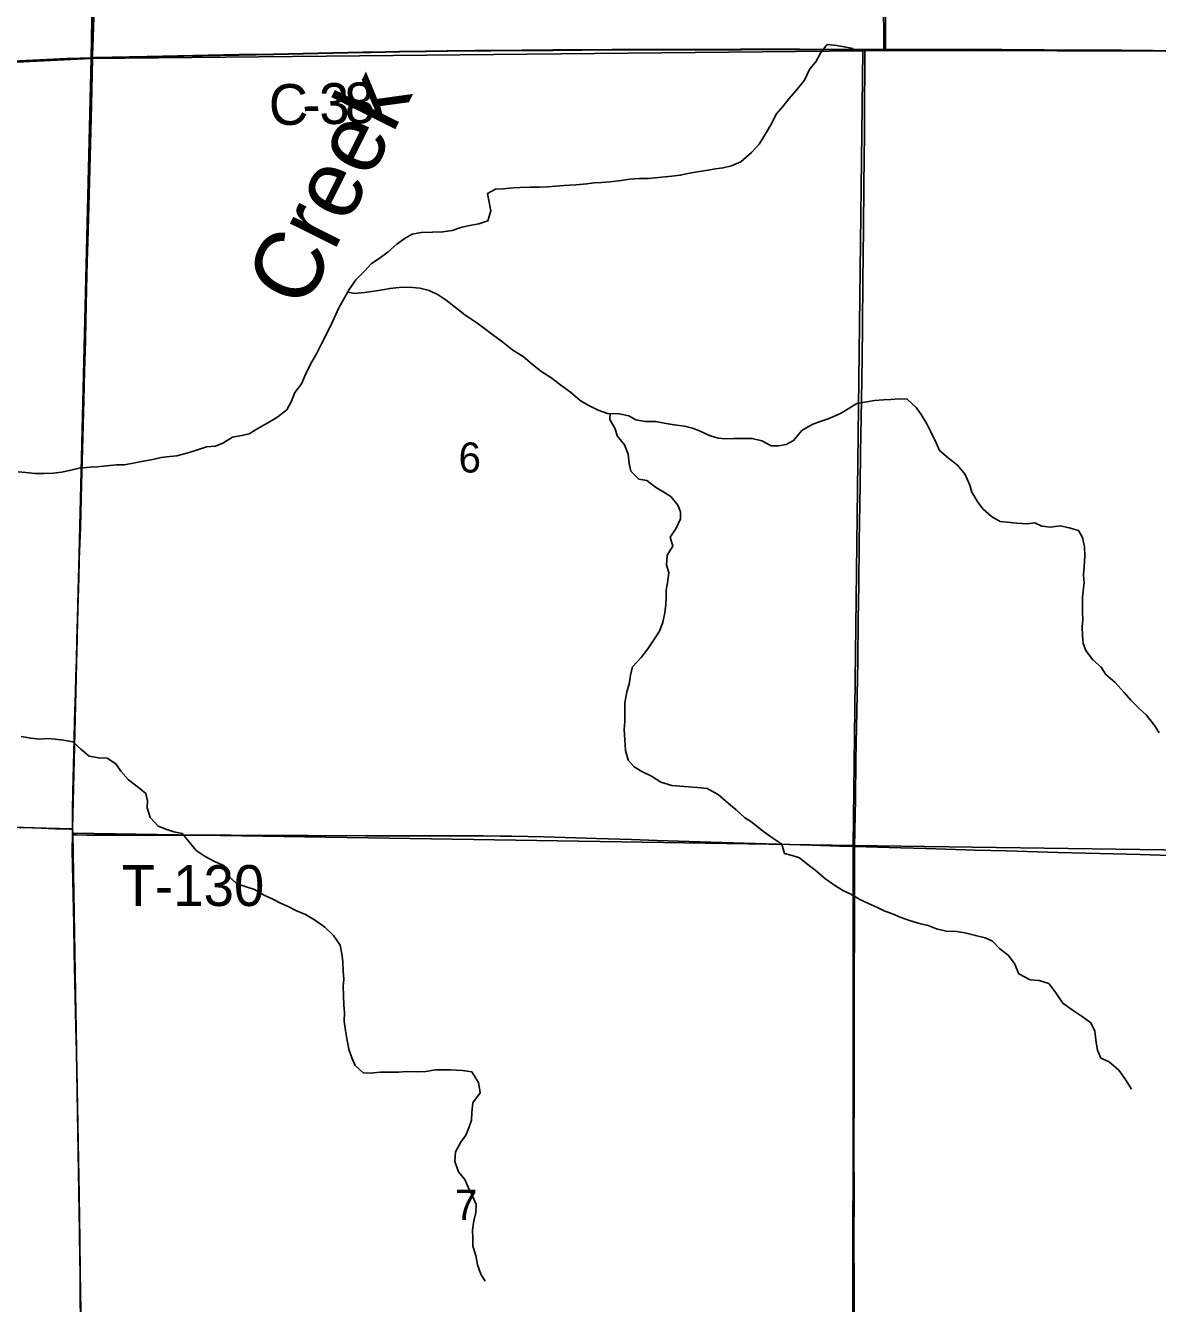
# Model space of a CAD drawing. Extents: x 0 to 34, y 0 to 22.
# Drawn here: x 6.694 to 7.481, y 16.916 to 17.804 of the extents above; entities that cross this region are included whole.
import ezdxf

# ---------------------------------------------------------------- set-up
doc = ezdxf.new("R2010")
doc.units = 0
for name, color, linetype in [('GM_X_Corporation', 7, 'Continuous'), ('GM_X_County_Road', 7, 'Continuous'), ('GM_X_County_Road_Text', 7, 'Continuous'), ('GM_X_Minor_River', 7, 'Continuous'), ('GM_X_Minor_River_Text', 7, 'Continuous'), ('GM_X_Section_Text', 7, 'Continuous'), ('GM_X_Township_Road', 7, 'Continuous'), ('GM_X_Township_Road_Text', 7, 'Continuous')]:
    doc.layers.add(name, color=color, linetype=linetype)

msp = doc.modelspace()

# ---------------------------------------------------------------- linework, layer by layer
at = {"layer": 'GM_X_Corporation'}
for points in [[(6.74808, 18.28309), (7.28799, 18.29396), (7.29091, 17.78707), (7.27632, 17.78697), (6.73948, 17.78158)], [(7.28799, 18.29396), (7.79597, 18.28891), (7.79171, 17.78604), (7.77333, 17.78615), (7.29091, 17.78707)], [(6.24542, 18.26006), (6.74808, 18.28309), (6.73948, 17.78158), (6.23511, 17.75666)], [(6.73948, 17.78158), (7.27632, 17.78697), (7.26948, 17.23428), (6.72666, 17.24277), (6.72649, 17.24581)], [(7.27632, 17.78697), (7.29091, 17.78707), (7.77333, 17.78615), (7.76815, 17.22739), (7.26948, 17.23428)], [(6.23511, 17.75666), (6.73948, 17.78158), (6.72649, 17.24581), (6.2055, 17.25889), (6.21312, 17.75585)], [(6.2055, 17.25889), (6.72649, 17.24581), (6.72666, 17.24277), (6.73512, 16.74381), (6.22077, 16.758)], [(6.72666, 17.24277), (7.26948, 17.23428), (7.26944, 16.73992), (6.73453, 16.74079), (6.73512, 16.74381)], [(7.26948, 17.23428), (7.76815, 17.22739), (7.76968, 16.74211), (7.26944, 16.73992)]]:
    msp.add_lwpolyline(points, close=True, dxfattribs=at)
for points in [[(6.74117, 17.81103), (6.74072, 17.79647), (6.74034, 17.78454), (6.74027, 17.78212), (6.7228, 17.78148), (6.67467, 17.77924)], [(6.74117, 17.81103), (6.74072, 17.79647), (6.74034, 17.78454), (6.74027, 17.78212), (6.74174, 17.78217), (6.7784, 17.78304), (6.84211, 17.78422), (6.86635, 17.78465), (6.92819, 17.78601), (6.93378, 17.78605), (6.95399, 17.78639), (6.97232, 17.78666), (6.98724, 17.78694), (7.00619, 17.78716), (7.01738, 17.78719), (7.06058, 17.78746), (7.10161, 17.78777), (7.12212, 17.78774), (7.15538, 17.78795), (7.17434, 17.78787), (7.19144, 17.78796), (7.20822, 17.78798), (7.23215, 17.788), (7.27756, 17.78783), (7.27847, 17.78783), (7.29194, 17.78779), (7.30147, 17.78777), (7.32229, 17.78783), (7.34094, 17.7878), (7.3543, 17.788), (7.37293, 17.78779), (7.40246, 17.78757), (7.45624, 17.78723), (7.4783, 17.7871), (7.52027, 17.78691)], [(7.52027, 17.78691), (7.4783, 17.7871), (7.45624, 17.78723), (7.40246, 17.78757), (7.37293, 17.78779), (7.3543, 17.788), (7.34094, 17.7878), (7.32229, 17.78783), (7.30147, 17.78777), (7.29194, 17.78779), (7.27847, 17.78783), (7.27756, 17.78783), (7.23215, 17.788), (7.20822, 17.78798), (7.19144, 17.78796), (7.17434, 17.78787), (7.15538, 17.78795), (7.12212, 17.78774), (7.10161, 17.78777), (7.06058, 17.78746), (7.01738, 17.78719), (7.00619, 17.78716), (6.98724, 17.78694), (6.97232, 17.78666), (6.95399, 17.78639), (6.93378, 17.78605), (6.92819, 17.78601), (6.86635, 17.78465), (6.84211, 17.78422), (6.7784, 17.78304), (6.74174, 17.78217), (6.74027, 17.78212), (6.73951, 17.7493), (6.73884, 17.72257), (6.73795, 17.68747), (6.73699, 17.65422), (6.73666, 17.64086), (6.73619, 17.62128), (6.73562, 17.59953), (6.7353, 17.58555), (6.73482, 17.56444), (6.73424, 17.544), (6.73335, 17.51015), (6.73265, 17.48592), (6.73186, 17.45578), (6.73109, 17.43342), (6.73066, 17.42068), (6.72992, 17.39211), (6.72955, 17.37751), (6.72919, 17.3629), (6.72889, 17.35223), (6.72857, 17.34053), (6.72796, 17.32127), (6.72756, 17.30792), (6.7271, 17.2902), (6.72671, 17.27125), (6.72647, 17.25975), (6.72641, 17.24574), (6.72641, 17.24536), (6.7264, 17.24198), (6.72635, 17.23083), (6.72731, 17.17923), (6.72771, 17.15979), (6.72814, 17.13945), (6.72858, 17.11832), (6.72887, 17.10806), (6.72924, 17.09067), (6.73035, 17.02771), (6.73102, 16.99183), (6.7313, 16.9735), (6.7314, 16.96231), (6.73179, 16.93496), (6.73184, 16.91257)], [(6.67467, 17.77924), (6.7228, 17.78148), (6.74027, 17.78212), (6.73951, 17.7493), (6.73884, 17.72257), (6.73795, 17.68747), (6.73699, 17.65422), (6.73666, 17.64086), (6.73619, 17.62128), (6.73562, 17.59953), (6.7353, 17.58555), (6.73482, 17.56444), (6.73424, 17.544), (6.73335, 17.51015), (6.73265, 17.48592), (6.73186, 17.45578), (6.73109, 17.43342), (6.73066, 17.42068), (6.72992, 17.39211), (6.72955, 17.37751), (6.72919, 17.3629), (6.72889, 17.35223), (6.72857, 17.34053), (6.72796, 17.32127), (6.72756, 17.30792), (6.7271, 17.2902), (6.72671, 17.27125), (6.72647, 17.25975), (6.72641, 17.24574), (6.72641, 17.24536), (6.7264, 17.24198), (6.72635, 17.23083), (6.72731, 17.17923), (6.72771, 17.15979), (6.72814, 17.13945), (6.72858, 17.11832), (6.72887, 17.10806), (6.72924, 17.09067), (6.73035, 17.02771), (6.73102, 16.99183), (6.7313, 16.9735), (6.7314, 16.96231), (6.73179, 16.93496), (6.73184, 16.91257)]]:
    msp.add_lwpolyline(points, dxfattribs=at)
at = {"layer": 'GM_X_County_Road'}
for points in [[(7.29206, 17.78752), (7.29205, 17.78894), (7.29202, 17.8027), (7.29185, 17.84622), (7.29179, 17.86207), (7.2916, 17.91491), (7.29156, 17.95749), (7.29151, 17.99084), (7.29143, 18.03146), (7.29125, 18.07528), (7.29121, 18.10604), (7.29089, 18.15732), (7.29056, 18.1943), (7.29028, 18.23129), (7.28994, 18.28847), (7.28985, 18.29358)], [(6.74038, 17.78184), (6.74185, 17.78189), (6.77851, 17.78277), (6.84222, 17.78394), (6.86646, 17.78438), (6.92831, 17.78573), (6.93389, 17.78577), (6.9541, 17.78611), (6.97243, 17.78638), (6.98735, 17.78667), (7.0063, 17.78689), (7.01749, 17.78692), (7.06069, 17.78719), (7.10172, 17.7875), (7.12223, 17.78746), (7.15549, 17.78767), (7.17445, 17.7876), (7.19155, 17.78768), (7.20833, 17.78771), (7.23226, 17.78772), (7.27767, 17.78755)], [(7.27039, 17.23354), (7.27118, 17.26614), (7.27152, 17.29411), (7.27203, 17.32768), (7.27273, 17.36217), (7.273, 17.39137), (7.27343, 17.4153), (7.27382, 17.44544), (7.2745, 17.48482), (7.27474, 17.50751), (7.27542, 17.54418), (7.27583, 17.57339), (7.27613, 17.59545), (7.27634, 17.62716), (7.27646, 17.64486), (7.27674, 17.6632), (7.27701, 17.69335), (7.27737, 17.7297), (7.27757, 17.75487), (7.27776, 17.76916), (7.27768, 17.78602), (7.27767, 17.78755)], [(7.27767, 17.78755), (7.27858, 17.78755), (7.29206, 17.78752)], [(7.29206, 17.78752), (7.30158, 17.78749), (7.3224, 17.78755), (7.34105, 17.78753), (7.35441, 17.78772), (7.37304, 17.78751), (7.40257, 17.78729), (7.45635, 17.78696), (7.47841, 17.78682), (7.52038, 17.78664), (7.53623, 17.7866), (7.55859, 17.78655), (7.57599, 17.78641), (7.59184, 17.78617), (7.61856, 17.78589), (7.64311, 17.78585), (7.66673, 17.78566), (7.72206, 17.78522), (7.75438, 17.78507), (7.76587, 17.78491), (7.77726, 17.78477)], [(6.21353, 17.75549), (6.23899, 17.75677), (6.26009, 17.75786), (6.26847, 17.75823), (6.28617, 17.75909), (6.30106, 17.7598), (6.31224, 17.76033), (6.31875, 17.76071), (6.3445, 17.76219), (6.37368, 17.76359), (6.40472, 17.76524), (6.43637, 17.76711), (6.45561, 17.76814), (6.47858, 17.76938), (6.49534, 17.77025), (6.54874, 17.77278), (6.57048, 17.77382), (6.58165, 17.77442), (6.61145, 17.77592), (6.63069, 17.77694), (6.65181, 17.77788), (6.67478, 17.77897), (6.72291, 17.7812), (6.74038, 17.78184)], [(6.72652, 17.24546), (6.72658, 17.25947), (6.72682, 17.27097), (6.72721, 17.28992), (6.72767, 17.30764), (6.72807, 17.321), (6.72868, 17.34026), (6.729, 17.35196), (6.7293, 17.36263), (6.72966, 17.37723), (6.73003, 17.39184), (6.73077, 17.42041), (6.7312, 17.43315), (6.73197, 17.4555), (6.73276, 17.48564), (6.73346, 17.50988), (6.73435, 17.54372), (6.73493, 17.56416), (6.73541, 17.58528), (6.73573, 17.59925), (6.7363, 17.62101), (6.73677, 17.64058), (6.7371, 17.65394), (6.73806, 17.68719), (6.73895, 17.72229), (6.73962, 17.74903), (6.74038, 17.78184)], [(6.73411, 16.74262), (6.73405, 16.75575), (6.73375, 16.794), (6.73352, 16.81254), (6.73325, 16.8346), (6.73297, 16.85481), (6.73265, 16.87998), (6.73196, 16.9123), (6.7319, 16.93468), (6.73151, 16.96204), (6.73141, 16.97322), (6.73113, 16.99156), (6.73046, 17.02744), (6.72935, 17.09039), (6.72899, 17.10779), (6.72869, 17.11804), (6.72825, 17.13918), (6.72782, 17.15951), (6.72742, 17.17896), (6.72646, 17.23055), (6.72651, 17.24171)], [(6.72651, 17.24171), (6.72652, 17.24508), (6.72652, 17.24546)], [(7.26997, 16.73771), (7.27009, 16.74711), (7.27021, 16.7987), (7.27025, 16.82108), (7.27027, 16.83693), (7.27028, 16.8649), (7.2702, 16.90562), (7.27022, 16.92738), (7.2701, 16.96064), (7.27021, 16.99078), (7.27004, 17.02342), (7.2703, 17.06569), (7.27026, 17.08061), (7.27025, 17.10392), (7.27033, 17.13376), (7.27044, 17.18503), (7.27039, 17.23354)]]:
    msp.add_lwpolyline(points, dxfattribs=at)
at = {"layer": 'GM_X_Minor_River'}
for points in [[(6.87893, 17.54335), (6.88123, 17.54922), (6.8858, 17.55526), (6.88868, 17.56169), (6.89213, 17.56906), (6.89633, 17.57606), (6.89978, 17.58305), (6.90628, 17.59591), (6.90858, 17.60102), (6.91184, 17.6082), (6.91567, 17.61501), (6.91892, 17.62087), (6.92368, 17.62767), (6.92977, 17.63389), (6.93453, 17.63898), (6.93985, 17.64256), (6.94612, 17.64707), (6.95202, 17.65235), (6.9579, 17.65649), (6.96284, 17.6593), (6.96909, 17.66059), (6.97703, 17.66074), (6.98404, 17.66108), (6.99066, 17.66199), (6.9973, 17.66423), (7.00412, 17.66571), (7.00923, 17.66663), (7.01548, 17.66868), (7.0176, 17.67568), (7.01613, 17.68271), (7.01521, 17.68764), (7.02072, 17.69064), (7.02602, 17.6908), (7.03302, 17.69171), (7.03794, 17.69188), (7.04494, 17.69203), (7.05137, 17.69218), (7.05686, 17.69234), (7.06273, 17.69268), (7.06821, 17.69322), (7.07654, 17.69375), (7.0843, 17.69446), (7.08941, 17.695), (7.09452, 17.69535), (7.10058, 17.6957), (7.10815, 17.69679), (7.11402, 17.69752), (7.12083, 17.69805), (7.12708, 17.6982), (7.13635, 17.69891), (7.14335, 17.69963), (7.14922, 17.70035), (7.15452, 17.70146), (7.16115, 17.70275), (7.16721, 17.70367), (7.17384, 17.70477), (7.17914, 17.7055), (7.18501, 17.70679), (7.19146, 17.70979), (7.19887, 17.71619), (7.20421, 17.72204), (7.20936, 17.73036), (7.21299, 17.73659), (7.21606, 17.74283), (7.22082, 17.74849), (7.22482, 17.7534), (7.22996, 17.75925), (7.23568, 17.76642), (7.23932, 17.77437), (7.2437, 17.77927), (7.24714, 17.7857), (7.25153, 17.79117), (7.25814, 17.79057), (7.26457, 17.78939), (7.26948, 17.78861)], [(6.91792, 17.61907), (6.92268, 17.61819), (6.9295, 17.61872), (6.93612, 17.61982), (6.94105, 17.62055), (6.9473, 17.62166), (6.95581, 17.62256), (6.96319, 17.62233), (6.96811, 17.62192), (6.97453, 17.62018), (6.98094, 17.61711), (6.98641, 17.61347), (6.99187, 17.60927), (6.9994, 17.60335), (7.00712, 17.59819), (7.01221, 17.59437), (7.0188, 17.5894), (7.02596, 17.58424), (7.03274, 17.57871), (7.04009, 17.5743), (7.04649, 17.56877), (7.05308, 17.56361), (7.0593, 17.55979), (7.06627, 17.55444), (7.07286, 17.54947), (7.07964, 17.54375), (7.08473, 17.54068), (7.09208, 17.53704), (7.09869, 17.53473), (7.10682, 17.53449), (7.11343, 17.53294), (7.11834, 17.53026), (7.12476, 17.52908), (7.13214, 17.52904), (7.13819, 17.52787), (7.14499, 17.52688), (7.15217, 17.52589), (7.15784, 17.52454), (7.16275, 17.52261), (7.16973, 17.51935), (7.17558, 17.51761), (7.18087, 17.51701), (7.18655, 17.51736), (7.19941, 17.51729), (7.20603, 17.51573), (7.21263, 17.51228), (7.21773, 17.51226), (7.22285, 17.51318), (7.22816, 17.51599), (7.23387, 17.52279), (7.24109, 17.52711), (7.24583, 17.52898), (7.25227, 17.53103), (7.2608, 17.53458), (7.26726, 17.53872), (7.2722, 17.54172), (7.27769, 17.54264), (7.28431, 17.54374), (7.29075, 17.54427), (7.29567, 17.54444), (7.30154, 17.54497), (7.30721, 17.54475), (7.31342, 17.53884), (7.31698, 17.53389), (7.32092, 17.52742), (7.32353, 17.52191), (7.32746, 17.51373), (7.3297, 17.50898), (7.33591, 17.50363), (7.34213, 17.49867), (7.34757, 17.49219), (7.35075, 17.48478), (7.35223, 17.48003), (7.35635, 17.47299), (7.36011, 17.46804), (7.36575, 17.46308), (7.37179, 17.45963), (7.3767, 17.45904), (7.38351, 17.45843), (7.39031, 17.45801), (7.39599, 17.45874), (7.4009, 17.45625), (7.40676, 17.45564), (7.41357, 17.45656), (7.41981, 17.45519), (7.42642, 17.45326), (7.42923, 17.4485), (7.43051, 17.44186), (7.43066, 17.43541), (7.43024, 17.42821), (7.42983, 17.42252), (7.43018, 17.41702), (7.42958, 17.41134), (7.42917, 17.4066), (7.42911, 17.39655), (7.42927, 17.39143), (7.42886, 17.38631), (7.42921, 17.38024), (7.42955, 17.37474), (7.43142, 17.3698), (7.43611, 17.36371)], [(6.68871, 17.49417), (6.69401, 17.49357), (6.70024, 17.49297), (6.70686, 17.49293), (6.7133, 17.49308), (6.71879, 17.49381), (6.72428, 17.49511), (6.7311, 17.49658), (6.73867, 17.4973), (6.74359, 17.49765), (6.75022, 17.49837), (6.75703, 17.49909), (6.76233, 17.49906), (6.76744, 17.49998), (6.77445, 17.50127), (6.78127, 17.50256), (6.78808, 17.50404), (6.79414, 17.50476), (6.79906, 17.50512), (6.80759, 17.50753), (6.81346, 17.5094), (6.81972, 17.51145), (6.82596, 17.51198), (6.83108, 17.51404), (6.83773, 17.51817), (6.84436, 17.51927), (6.84947, 17.52057), (6.85536, 17.52433), (6.86238, 17.52808), (6.86864, 17.53184), (6.87548, 17.53711), (6.87893, 17.54335)], [(7.10044, 17.53468), (7.10037, 17.53055), (7.10392, 17.52408), (7.10541, 17.51914), (7.11048, 17.51285), (7.11309, 17.50639), (7.11381, 17.49994), (7.11491, 17.49463), (7.12056, 17.4891), (7.12604, 17.48812), (7.13206, 17.48334), (7.13791, 17.4799), (7.14281, 17.47684), (7.14769, 17.47093), (7.14955, 17.46618), (7.14934, 17.46144), (7.14646, 17.45501), (7.14226, 17.44878), (7.14412, 17.44232), (7.14011, 17.43608), (7.13969, 17.42945), (7.14136, 17.42394), (7.14037, 17.41693), (7.1394, 17.41182), (7.13937, 17.4067), (7.13915, 17.40177), (7.13855, 17.39608), (7.13719, 17.38945), (7.13488, 17.3834), (7.13126, 17.37792), (7.12668, 17.37093), (7.1221, 17.36508), (7.11601, 17.35848), (7.11465, 17.3526), (7.11367, 17.34654), (7.11212, 17.34105), (7.11076, 17.33347), (7.11068, 17.32058), (7.11027, 17.31489), (7.11061, 17.30769), (7.11113, 17.30029), (7.11298, 17.29364), (7.11731, 17.28888), (7.12258, 17.28563), (7.12919, 17.28255), (7.13578, 17.27835), (7.14353, 17.27603), (7.14901, 17.27562), (7.15506, 17.27501), (7.1613, 17.2746), (7.1681, 17.2738), (7.17565, 17.26978), (7.1828, 17.26348), (7.18807, 17.25909), (7.1939, 17.25375), (7.19918, 17.2505), (7.20615, 17.24458), (7.21218, 17.24037), (7.2199, 17.23521), (7.22175, 17.22875), (7.22723, 17.22721), (7.23214, 17.22566), (7.23704, 17.22184), (7.244, 17.21631), (7.24965, 17.21153), (7.25681, 17.20637), (7.26284, 17.20274), (7.26794, 17.20043), (7.27416, 17.19661), (7.28019, 17.19392), (7.28642, 17.19123), (7.2917, 17.18854), (7.29699, 17.18662), (7.30227, 17.1845), (7.30869, 17.18219), (7.31643, 17.17987), (7.32172, 17.17871), (7.32757, 17.17621), (7.33418, 17.17465), (7.34175, 17.17442), (7.34723, 17.17363), (7.35478, 17.17169), (7.3614, 17.16995), (7.36649, 17.16784), (7.37157, 17.16231), (7.3774, 17.15792), (7.38191, 17.1522), (7.3849, 17.14498), (7.39282, 17.14076), (7.39887, 17.14035), (7.40566, 17.13823), (7.41055, 17.13175), (7.41542, 17.12452), (7.42202, 17.11993), (7.42899, 17.11534), (7.43502, 17.11095), (7.43763, 17.10505), (7.43853, 17.09727), (7.43945, 17.09196), (7.44187, 17.08645), (7.44772, 17.08376)], [(7.43611, 17.36371), (7.44213, 17.35836), (7.44532, 17.35323), (7.45191, 17.3475), (7.45811, 17.34064), (7.46281, 17.3353), (7.46845, 17.32958), (7.47334, 17.3252), (7.47935, 17.31739), (7.48254, 17.31263)], [(6.69067, 17.31003), (6.69747, 17.30886), (6.70371, 17.30825), (6.7092, 17.3086), (6.71449, 17.30819), (6.72016, 17.3074), (6.72677, 17.30623), (6.73223, 17.30127), (6.73807, 17.29631), (6.74449, 17.29513), (6.75054, 17.2951), (6.75658, 17.29108), (6.76014, 17.28594), (6.7654, 17.27985), (6.77237, 17.27469), (6.77745, 17.27049), (6.77875, 17.26536), (6.77834, 17.26043), (6.78057, 17.25378), (6.78602, 17.24768), (6.79206, 17.24538), (6.79697, 17.24383), (6.80283, 17.24266), (6.80734, 17.23695), (6.81241, 17.23085), (6.81881, 17.22664), (6.82523, 17.22319), (6.83183, 17.22031), (6.83425, 17.21366), (6.84046, 17.20794), (6.8465, 17.20582), (6.85311, 17.2037), (6.8599, 17.19968), (6.86631, 17.1968), (6.87121, 17.19411), (6.8765, 17.19181), (6.88178, 17.18912), (6.88857, 17.18624), (6.89479, 17.1826), (6.90195, 17.17744), (6.90797, 17.17172), (6.91266, 17.16487), (6.91395, 17.15898), (6.91449, 17.15367), (6.91482, 17.14665), (6.91517, 17.14134), (6.91477, 17.13641), (6.91511, 17.12997), (6.91525, 17.12314), (6.91561, 17.11821), (6.91557, 17.11214), (6.91648, 17.10569), (6.91739, 17.09999), (6.91867, 17.09259), (6.92072, 17.0867), (6.92315, 17.08119), (6.92879, 17.07623), (6.9339, 17.07601), (6.94052, 17.07673), (6.94828, 17.07669), (6.95339, 17.07666), (6.95868, 17.07701), (6.96625, 17.07697), (6.97231, 17.07712), (6.97912, 17.07822), (6.98953, 17.07816), (6.99785, 17.07774), (7.00427, 17.07675), (7.00896, 17.06952), (7.01005, 17.06231), (7.00509, 17.05532), (7.0043, 17.04869), (7.00408, 17.04319), (7.00215, 17.03789), (7.00004, 17.03278), (6.99661, 17.02787), (6.99298, 17.02126), (6.99237, 17.01443), (6.99498, 17.0074), (6.9993, 17.00207), (7.00247, 16.99503), (7.00471, 16.99028), (7.00733, 16.98458), (7.00711, 16.97908), (7.00575, 16.97321), (7.00477, 16.96677), (7.00492, 16.96108), (7.00508, 16.95558), (7.00712, 16.94912), (7.00822, 16.94267), (7.01045, 16.93621), (7.01345, 16.93126)], [(7.44772, 17.08376), (7.45431, 17.07803), (7.459, 17.07156), (7.46331, 17.0649)]]:
    msp.add_lwpolyline(points, dxfattribs=at)
at = {"layer": 'GM_X_Township_Road'}
for points in [[(6.74038, 17.78184), (6.74045, 17.78427), (6.74083, 17.79619), (6.74129, 17.81075), (6.74188, 17.83559), (6.74229, 17.85303), (6.74281, 17.87554), (6.74315, 17.89077), (6.74357, 17.90575), (6.74375, 17.91769), (6.74417, 17.93846), (6.74466, 17.96141), (6.74521, 17.98757), (6.74573, 18.01581), (6.74606, 18.04161), (6.74633, 18.06126), (6.74658, 18.07922), (6.74677, 18.10937), (6.74713, 18.13486), (6.7473, 18.1625), (6.74776, 18.2056), (6.74807, 18.2432), (6.74843, 18.27335), (6.74846, 18.28308)], [(6.63688, 17.24856), (6.6997, 17.24653), (6.71432, 17.24595), (6.72489, 17.24553), (6.72652, 17.24546)], [(6.72652, 17.24546), (6.72652, 17.24508), (6.72651, 17.24171)], [(6.72651, 17.24171), (6.72899, 17.24165), (6.73614, 17.24147), (6.74857, 17.24135), (6.78649, 17.24143), (6.81136, 17.24138), (6.83685, 17.24136), (6.86575, 17.24116), (6.89062, 17.2411), (6.9304, 17.24102), (6.94905, 17.24105), (6.97143, 17.24104), (7.01215, 17.24094), (7.02408, 17.24084)], [(7.02408, 17.24084), (7.03204, 17.24078), (7.05472, 17.24018), (7.09107, 17.2391), (7.11531, 17.23835), (7.13333, 17.23775), (7.15538, 17.23707), (7.20913, 17.23548), (7.24082, 17.23445), (7.25976, 17.23384), (7.27039, 17.23354)], [(7.27039, 17.23354), (7.30264, 17.23262), (7.32004, 17.2321), (7.35452, 17.23107), (7.37658, 17.23047), (7.412, 17.22941), (7.44089, 17.22863), (7.46917, 17.22791), (7.50428, 17.22691), (7.51795, 17.22665), (7.5425, 17.22678), (7.57483, 17.22707), (7.59503, 17.22734), (7.61989, 17.22759), (7.63885, 17.22775), (7.67428, 17.22728), (7.71313, 17.22651), (7.76191, 17.22551), (7.76947, 17.22546)]]:
    msp.add_lwpolyline(points, dxfattribs=at)

# ---------------------------------------------------------------- texts
at = {"layer": 'GM_X_County_Road_Text'}
for s, rotation, p in [('3', 1.24504, (6.89836, 17.73575)), ('8', 1.8666, (6.9162, 17.73614)), ('C', 1.09293, (6.86329, 17.73508)), ('-', 1.1164, (6.88663, 17.73552))]:
    msp.add_text(s, height=0.02841, rotation=rotation, dxfattribs=at).set_placement(p)
at = {"layer": 'GM_X_Minor_River_Text'}
msp.add_text('Creek', height=0.047372, rotation=63.42476, dxfattribs=at).set_placement((6.88781, 17.60574))
at = {"layer": 'GM_X_Section_Text'}
for s, p in [('6', (6.99506, 17.49362)), ('7', (6.99256, 16.97389))]:
    msp.add_text(s, height=0.02093, rotation=0.00001, dxfattribs=at).set_placement(p)
at = {"layer": 'GM_X_Township_Road_Text'}
msp.add_text('T-130', height=0.028409, rotation=0.00001, dxfattribs=at).set_placement((6.76068, 17.1922))

doc.saveas('drawing.dxf')
